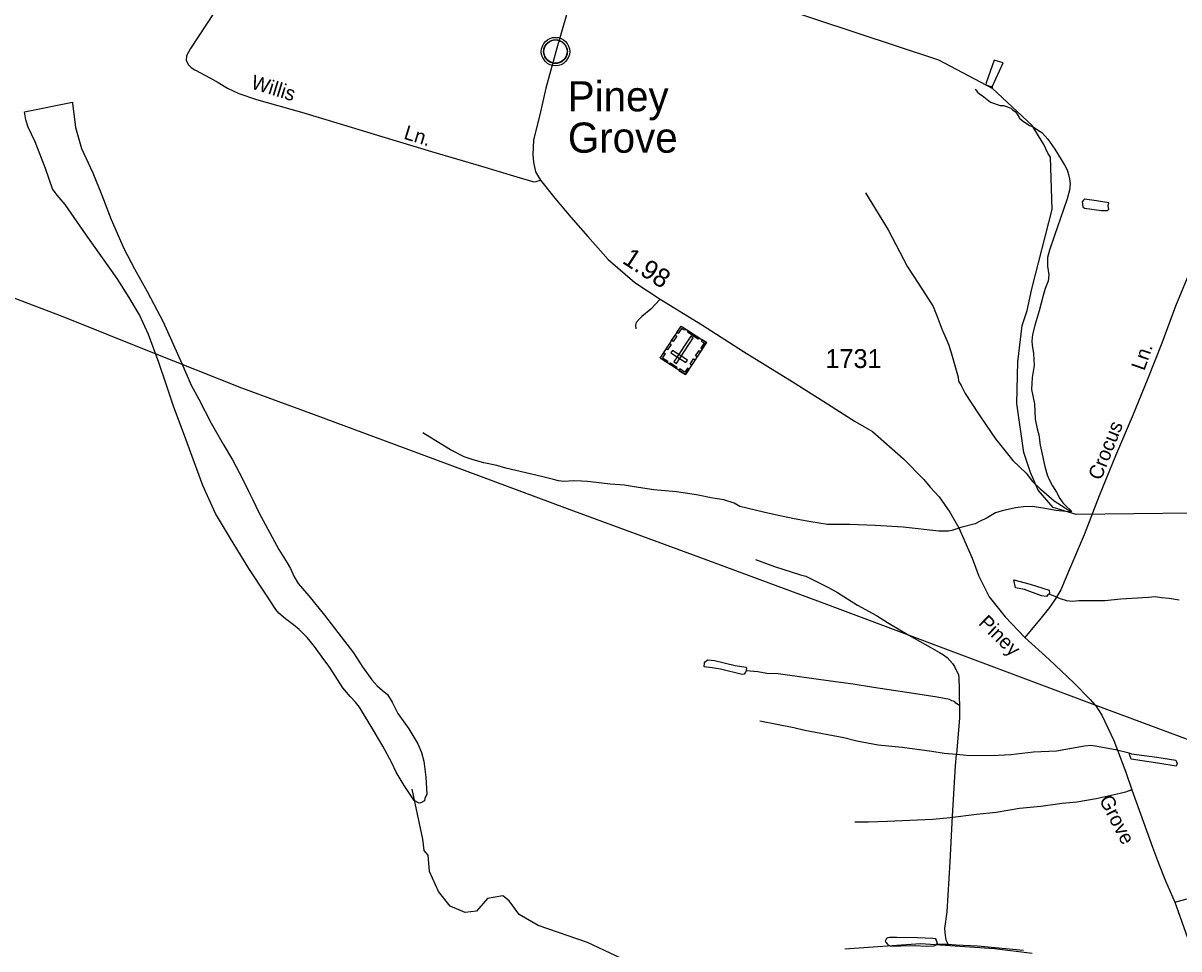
# Model space of a CAD drawing. Extents: x 2206922 to 2357709, y 510027 to 673830.
# Drawn here: x 2336184 to 2343846, y 542251 to 548390 of the extents above; entities that cross this region are included whole.
import ezdxf

# ---------------------------------------------------------------- set-up
doc = ezdxf.new("R2010")
doc.units = 0
for name, color, linetype in [('Exist Civil Demographics Community CELL', 7, 'Continuous'), ('Exist Civil Demographics Community Label', 7, 'Continuous'), ('Exist Cultural Cemetery CELL', 7, 'Continuous'), ('Exist Hydrographic Creek Single Shore', 7, 'Continuous'), ('Exist Hydrographic Misc Water Feature', 7, 'Continuous'), ('Exist Road Non-System Type 51', 7, 'Continuous'), ('Exist Road Non-System Type 51 Label', 7, 'Continuous'), ('Exist Road Secondary Mileage Hundredths English Label', 7, 'Continuous'), ('Exist Road Secondary Type 51 Attributed', 7, 'Continuous'), ('Exist Road Secondary Type 51 Label', 7, 'Continuous'), ('Exist Road Secondary Type 51 Number Label', 7, 'Continuous'), ('Exist Utilities Electrical Transmission Line', 7, 'Continuous')]:
    doc.layers.add(name, color=color, linetype=linetype)

msp = doc.modelspace()

# ---------------------------------------------------------------- linework, layer by layer
at = {"layer": 'Exist Civil Demographics Community CELL'}
msp.add_lwpolyline([(2339635.4, 548214), (2339636.4, 548219.5), (2339638.2, 548226.1), (2339641.1, 548233.3), (2339644, 548239.1), (2339647.4, 548244.8), (2339651.1, 548249.9), (2339655.1, 548254.3), (2339659.7, 548258.9), (2339665.2, 548263.5), (2339670.6, 548267.1), (2339675.5, 548270), (2339680.6, 548272.5), (2339686, 548274.7), (2339691.7, 548276.6), (2339696, 548277.7), (2339700.9, 548278.5), (2339705, 548279.2), (2339711.3, 548279.4), (2339715.8, 548279.3), (2339721.4, 548279.1), (2339726.3, 548278.3), (2339731.3, 548277.4), (2339736.3, 548275.9), (2339741.4, 548274), (2339748.1, 548271.1), (2339754.3, 548267.6), (2339759.4, 548264.1), (2339764.6, 548260), (2339767.9, 548256.9), (2339772, 548252.5), (2339775.9, 548247.8), (2339778.9, 548243.2), (2339782.1, 548238.2), (2339784.5, 548233.1), (2339786.6, 548228), (2339788.1, 548223), (2339789.4, 548218.4), (2339790.5, 548212.4), (2339791.1, 548207.7), (2339791.4, 548201.7), (2339791.2, 548195.9), (2339790.6, 548190.2), (2339789.7, 548184.7), (2339788, 548178.6), (2339786.2, 548172.7), (2339783.9, 548167.7), (2339780.7, 548161.7), (2339777.4, 548156.4), (2339774, 548151.7), (2339769.8, 548146.9), (2339764.5, 548142), (2339759.5, 548137.8), (2339754.4, 548134.4), (2339750.1, 548131.9), (2339743.3, 548128.6), (2339736.2, 548125.9), (2339730.2, 548124.5), (2339723.6, 548123.2), (2339719.2, 548122.7), (2339714.7, 548122.4), (2339709.1, 548122.4), (2339704.8, 548122.9), (2339699.2, 548123.6), (2339693.3, 548124.9), (2339688.7, 548126.2), (2339683.5, 548128.1), (2339678.9, 548130.1), (2339675, 548132.3), (2339668.2, 548136.4), (2339662.6, 548140.6), (2339657.7, 548145.1), (2339653.2, 548150), (2339650.1, 548154), (2339647.1, 548158.1), (2339643, 548165.2), (2339641.3, 548168.8), (2339639.5, 548172.8), (2339637, 548181), (2339635.4, 548188), (2339634.7, 548193.2), (2339634.4, 548199.5), (2339634.4, 548204.2), (2339634.9, 548210.7)], close=True, dxfattribs=at)
for centre, radius in [((2339713, 548201.5), 94.3), ((2339712.8, 548201.8), 76.7)]:
    msp.add_circle(centre, radius, dxfattribs=at)
at = {"layer": 'Exist Cultural Cemetery CELL'}
for points in [[(2340573.9, 546059.4), (2340407.1, 546168.1), (2340546.2, 546381.4), (2340712.9, 546272.6)], [(2340516.2, 546314.6), (2340492.6, 546278.4), (2340483, 546284.6), (2340506.7, 546320.9)], [(2340498.5, 546143.4), (2340514.2, 546133.2), (2340625, 546303.1), (2340609.3, 546313.3)], [(2340573.9, 546363.3), (2340567.7, 546353.7), (2340549.2, 546365.7), (2340527.2, 546331.8), (2340517.8, 546337.9), (2340546.2, 546381.4)], [(2340658.5, 546294.4), (2340587.5, 546340.8), (2340593.7, 546350.3), (2340664.8, 546304)], [(2340480.2, 546259.4), (2340456.5, 546223.1), (2340447, 546229.4), (2340470.7, 546265.6)], [(2340685.2, 546290.7), (2340678.9, 546281), (2340697.4, 546269), (2340675.3, 546235.2), (2340684.6, 546229.1), (2340713, 546272.6)], [(2340430.7, 546204.5), (2340440.2, 546198.3), (2340422.6, 546171.3), (2340456.6, 546149.1), (2340450.5, 546139.8), (2340407.1, 546168.2)], [(2340576.9, 546138.6), (2340587.1, 546154.3), (2340488.4, 546218.6), (2340478.2, 546203)], [(2340638, 546157.7), (2340614.4, 546121.5), (2340604.9, 546127.7), (2340628.5, 546164)], [(2340674.8, 546214), (2340651.1, 546177.8), (2340641.6, 546184), (2340665.2, 546220.3)], [(2340511.8, 546099.8), (2340468.4, 546128.1), (2340474.6, 546137.7), (2340518.1, 546109.4)], [(2340597.5, 546095.6), (2340588, 546101.8), (2340570.4, 546074.9), (2340536.5, 546097), (2340530.4, 546087.7), (2340573.9, 546059.4)]]:
    msp.add_lwpolyline(points, close=True, dxfattribs=at)
at = {"layer": 'Exist Hydrographic Creek Single Shore'}
for points in [[(2340300.8, 542116.1), (2339925, 542294.5), (2339597.9, 542406.1), (2339471.8, 542479.8), (2339405, 542568.9), (2339362.9, 542603.3), (2339262.9, 542586.2), (2339188.9, 542501.2), (2339114, 542491.6), (2339013.9, 542533.5), (2338937.9, 542632.1), (2338878, 542764.3), (2338867.9, 542872.2), (2338842.9, 542904), (2338833.9, 542979.1), (2338763, 543311)], [(2342874, 542219.8), (2342623.9, 542252.4), (2342132, 542285.1), (2341632, 542248.5)]]:
    msp.add_lwpolyline(points, dxfattribs=at)
at = {"layer": 'Exist Hydrographic Misc Water Feature'}
for p, q in [((2342607.5, 547967.6), (2342607.3, 547954.2)), ((2343136.9, 545151.6), (2343131, 545151.7)), ((2343532.1, 543545.2), (2343516.3, 543549.2))]:
    msp.add_line(p, q, dxfattribs=at)
for points in [[(2342609.9, 547957.2), (2342255, 548144.7), (2341159, 548507.4), (2341099.9, 548570.7), (2341106.9, 548679.2), (2341048.9, 548722.9), (2340529.9, 548905.4), (2339693.9, 549170.3)], [(2342607.5, 547967.6), (2342681.5, 548126.4), (2342621, 548145.6), (2342568.7, 547994.9)], [(2342568.7, 547994.9), (2342565, 547981.2), (2342607.5, 547967.6)], [(2342495.3, 547952.8), (2342499.4, 547948.9), (2342509.5, 547932.8), (2342523.6, 547921), (2342541.7, 547909.4), (2342596.6, 547866.2), (2342660.6, 547844.8), (2342682.3, 547843.2), (2342710.4, 547835.3), (2342730.9, 547825.8), (2342742.8, 547815.8), (2342760.9, 547804.2), (2342773.2, 547786.1), (2342789.8, 547760.5), (2342805.8, 547744.7), (2342856, 547711.2), (2342880.2, 547703.5), (2342914.6, 547678.1), (2342937, 547664.2), (2342956.7, 547642.5), (2342977.4, 547620.8), (2343023.7, 547555.4), (2343088.9, 547446.3), (2343105.6, 547416.2), (2343114, 547386.5), (2343120.3, 547356.8), (2343124.8, 547324.9), (2343121.1, 547282.5), (2343103.9, 547224.2), (2343080.7, 547154.3), (2343020.7, 546981.7), (2342988.1, 546885.2), (2342974.3, 546837), (2342974.9, 546779.3), (2342984, 546721.2), (2342978.2, 546679.1), (2342968.8, 546652.9), (2342958.7, 546630.9), (2342945.6, 546585), (2342918.7, 546482.4), (2342893.9, 546394.1), (2342874.5, 546326.1), (2342871, 546282), (2342873.6, 546254), (2342882.2, 546198.4), (2342887, 546120.2), (2342874, 546040.3), (2342869.3, 545960.3), (2342888.2, 545864.6), (2342893.7, 545764.4), (2342906.2, 545698.9), (2342916.9, 545660.8), (2342925.5, 545590.9), (2342940.3, 545531.1), (2342957.3, 545449.5), (2342972.3, 545395.7), (2342986, 545364.1), (2343008.8, 545322.1), (2343033.4, 545280.7), (2343055.7, 545238.8), (2343076.2, 545209), (2343100.4, 545185.5), (2343124.8, 545163.6), (2343136.9, 545151.6)], [(2343930.1, 545140.6), (2343164, 545132.6), (2343013.1, 545179), (2342912, 545293.1), (2342860.9, 545409.2), (2342817, 545542), (2342771.9, 545868.3), (2342777.1, 546144.2), (2342807, 546385), (2342839, 546484.7), (2342871, 546627.1), (2343005.9, 547154.3), (2342994, 547501.7), (2342977, 547527.3), (2342950.9, 547585.3), (2342874, 547710.2), (2342609.9, 547957.2)], [(2338824.1, 543222.9), (2338814.4, 543218.6), (2338804.2, 543220.6), (2338775.7, 543234.2), (2338708.8, 543335.5), (2338655.7, 543422.6), (2338627.4, 543484.4), (2338567.7, 543595.6), (2338510.7, 543692.5), (2338412.5, 543853.7), (2338386.3, 543887.2), (2338351.8, 543924.9), (2338303, 543982.1), (2338215.9, 544116.9), (2338167.1, 544186.2), (2338115.6, 544255.6), (2338065.6, 544317.1), (2338012.9, 544368.4), (2337976.4, 544399.8), (2337923.9, 544439.3), (2337879.6, 544476.8), (2337859.3, 544502.6), (2337791.8, 544603.6), (2337680.1, 544774.1), (2337551.5, 544982.8), (2337459.9, 545139.3), (2337375.4, 545324.3), (2337247.2, 545672.5), (2337183.4, 545843.9), (2337131.2, 545996.9), (2337083.6, 546140.3), (2337015.3, 546325.3), (2336954.4, 546456.6), (2336886.3, 546571.8), (2336807.4, 546696.8), (2336601.7, 546986.1), (2336463.3, 547186.6), (2336408.3, 547250), (2336396.5, 547267.6), (2336378, 547291.4), (2336332.9, 547426.8), (2336262.6, 547602), (2336217, 547699.2), (2336200.8, 547749.1), (2336191.8, 547802.8), (2336510.3, 547866.4)], [(2336510.3, 547866.4), (2336511.5, 547858.5), (2336531.4, 547697), (2336571, 547559.7), (2336646.6, 547396.6), (2336704.6, 547249.2), (2336768.2, 547088), (2336852.9, 546891.1), (2336922.4, 546760.3), (2337006.1, 546609.4), (2337112.5, 546408.8), (2337236.1, 546132.4), (2337297.2, 545989), (2337348.5, 545895.7), (2337430.5, 545736.9), (2337510.1, 545597.7), (2337571.2, 545494.8), (2337638.9, 545367.4), (2337677.6, 545286.2), (2337706.3, 545228.4), (2337747.1, 545144.8), (2337878.4, 544898.7), (2337933.1, 544811.4), (2337955.7, 544773.6), (2337978.4, 544723.9), (2338006.7, 544674.2), (2338077.9, 544593), (2338181.4, 544464.3), (2338269, 544349.7), (2338374.6, 544215), (2338433.4, 544121.9), (2338494.5, 544034.4), (2338530.8, 543994.9), (2338563.2, 543967.3), (2338599.5, 543937.9), (2338630.1, 543888.3), (2338667.2, 543812.6), (2338740.2, 543709.5), (2338801.3, 543610.3), (2338824.1, 543552.6), (2338839, 543496.8), (2338854.2, 543389), (2338859.3, 543277.2), (2338847.4, 543248.9), (2338844, 543232.8), (2338824.1, 543222.9)], [(2341767.8, 547264.2), (2341918.9, 547020.1), (2342047.5, 546774), (2342117, 546664.7), (2342166, 546591.6), (2342217.1, 546510.1), (2342243.9, 546444.4), (2342276.5, 546356.8), (2342303.6, 546297.2), (2342320, 546255.4), (2342338.5, 546197.8), (2342373.9, 546074.1), (2342382.7, 546042.4), (2342384.8, 546016.5), (2342403.2, 545986.6), (2342427.9, 545935), (2342517.1, 545799.9), (2342568.3, 545724.9), (2342629.2, 545633.4), (2342708.4, 545534.4), (2342745.1, 545489.1), (2342834.1, 545406), (2342874.5, 545350.4), (2342925.3, 545301), (2342949.3, 545281.6), (2343018.2, 545222.2), (2343066.4, 545191), (2343106.8, 545165.5), (2343131, 545151.7)], [(2343382.2, 547197.8), (2343300.1, 547211), (2343220, 547221.8), (2343212.2, 547215.7), (2343204, 547205.5), (2343208.7, 547171.6), (2343220.4, 547163.7), (2343333, 547147.2), (2343368.6, 547147.5), (2343372.9, 547147.7), (2343380.7, 547155.9), (2343376.2, 547179.6), (2343382.2, 547197.8)], [(2343131, 545151.7), (2343120.7, 545149.6), (2343028.9, 545158.5), (2342946.6, 545173.3), (2342872.4, 545184.5), (2342814.6, 545181.8), (2342762.5, 545175.5), (2342673.1, 545156.1), (2342629.2, 545143.6), (2342573.8, 545109), (2342523.8, 545084.5), (2342494.3, 545070.2), (2342400.4, 545045), (2342340.7, 545026.4), (2342318.8, 545022), (2342254.8, 545021.1), (2342016.7, 545048.4), (2341832.2, 545058.3), (2341664.4, 545066.1), (2341516.4, 545066.4), (2341406.7, 545083), (2341296.2, 545103.6), (2341179.9, 545128.4), (2341091.7, 545147.4), (2340935.3, 545185.5), (2340897.1, 545206.6), (2340828.9, 545229.9), (2340755, 545241), (2340646.6, 545261.7), (2340514.5, 545282), (2340364.4, 545294.5), (2340234.2, 545314.8), (2340170.2, 545326.1), (2340076.1, 545332.9), (2339983.6, 545343.6), (2339924.2, 545350.9), (2339885.6, 545352.7), (2339831.9, 545353.9), (2339768.1, 545351.3), (2339733.9, 545354.8), (2339699.8, 545364.4), (2339619.7, 545383.4), (2339383, 545438.4), (2339323.2, 545455.6), (2339238.7, 545474.7), (2339166.7, 545493.6), (2339106.4, 545514.9), (2339016.2, 545560.1), (2338878.8, 545644.4), (2338832.7, 545673.6)], [(2341039.9, 544832.8), (2341164.3, 544786.1), (2341336.8, 544732.2), (2341372.7, 544722.7), (2341407.1, 544705.4), (2341457.3, 544680), (2341521.9, 544646.7), (2341582.2, 544615.4), (2341714.7, 544531), (2341841.4, 544462.4), (2341914.4, 544415.4), (2342055.1, 544331.4), (2342195.9, 544251), (2342258.5, 544217.7), (2342284.7, 544201.9), (2342309.1, 544182.4), (2342327, 544164.3), (2342345.4, 544142.9), (2342357.5, 544122.9), (2342371.9, 544095.1), (2342384.2, 544071.4), (2342386.4, 544047.2), (2342389.3, 543977.4), (2342389.7, 543921.4), (2342390.7, 543865.3)], [(2342983.7, 544604.1), (2342977.6, 544598.1), (2342968, 544588.2), (2342935.6, 544593.5), (2342821.1, 544634.2), (2342762.7, 544645.5), (2342750.4, 544699.2), (2342858.9, 544668.7), (2342985, 544630.3), (2342987.4, 544608.4), (2342983.7, 544604.1)], [(2343847.2, 544562.6), (2343781.6, 544573.7), (2343731.4, 544579.2), (2343687.3, 544584.7), (2343643.6, 544582.3), (2343459.7, 544570.2), (2343353.9, 544558.6), (2343181.8, 544558.5), (2343138.2, 544554.1), (2343103.7, 544559.7), (2343059.8, 544573.2), (2343025.8, 544588.9), (2342983.7, 544604.1)], [(2340976.9, 544094.1), (2340972.6, 544086.2), (2340963, 544072.3), (2340950.7, 544070.1), (2340806.3, 544106.4), (2340752.2, 544115.8), (2340698.2, 544121), (2340699.9, 544149.1), (2340708.1, 544156.9), (2340717.9, 544165.1), (2340723.7, 544169.1), (2340767.8, 544163.7), (2340903.9, 544131.4), (2340974.4, 544120.4), (2340978.5, 544114.2), (2340976.9, 544094.1)], [(2342390.7, 543865.3), (2342366.5, 543881.1), (2342360.2, 543888.9), (2342352.4, 543892.9), (2342340.3, 543896.8), (2342324.1, 543904.9), (2342243.7, 543919.8), (2342086.2, 543943.9), (2341821.5, 543984.5), (2341685.4, 544007), (2341536.9, 544026.9), (2341234.7, 544067.5), (2341188.7, 544074.8), (2341114.9, 544077.8), (2341054.6, 544089.3), (2340976.9, 544094.1)], [(2342390.7, 543865.3), (2342391.6, 543781.6), (2342374.1, 543571.3), (2342370.4, 543539.5)], [(2342370.4, 543539.5), (2342290.5, 543546.2), (2342208.4, 543559.3), (2342010.4, 543587.1), (2341851.9, 543603.2), (2341710, 543629.4), (2341623.8, 543650.5), (2341365.5, 543699.1), (2341292.9, 543718.1), (2341068.2, 543761.6)], [(2343516.3, 543549.2), (2343425.6, 543572.1), (2343289.5, 543596.3), (2343261.6, 543600), (2343219.6, 543595.4), (2343034, 543563.3), (2342882.2, 543555.3), (2342730.5, 543537.6), (2342648.5, 543534.5), (2342458.6, 543530.6), (2342414.9, 543536), (2342370.4, 543539.5)], [(2343532.1, 543545.2), (2343700.4, 543521.5), (2343824.3, 543502.8), (2343834.7, 543481), (2343826.5, 543462.8), (2343718.5, 543479.8), (2343528.8, 543509.2), (2343516.3, 543549.2)], [(2342315.7, 542283.3), (2342312, 542291.2), (2342305.2, 542305.1), (2342303.2, 542313.1), (2342298.9, 542341), (2342294.8, 542387), (2342309.1, 542497.2), (2342329.2, 542829.1), (2342343.8, 543131), (2342363.7, 543465.4), (2342370.4, 543539.5)], [(2341903.9, 542296.2), (2341899.6, 542304.1), (2341909.5, 542322.5), (2341917.5, 542326.6), (2341927.5, 542328.7), (2341975.7, 542329.2), (2342113.3, 542326.7), (2342215.4, 542321.9), (2342229.6, 542320.2), (2342237.4, 542308.5), (2342243.9, 542288.4), (2342239.8, 542284.2)], [(2341903.9, 542296.2), (2341912.1, 542284.4), (2341916.2, 542280.5), (2341921.8, 542276.4), (2341931.8, 542272.5), (2342001.8, 542271.3), (2342094, 542274.5), (2342171.9, 542269.7), (2342224.2, 542272.3), (2342235.9, 542278.3), (2342239.8, 542284.2)], [(2342239.8, 542284.2), (2342269.8, 542282.9), (2342311.8, 542283.1), (2342315.7, 542283.3)], [(2342315.7, 542283.3), (2342369.6, 542278), (2342509.7, 542271.6), (2342816.2, 542243.3)]]:
    msp.add_lwpolyline(points, dxfattribs=at)
at = {"layer": 'Exist Road Non-System Type 51'}
for points in [[(2337500.3, 548537), (2337294.1, 548222.5), (2337266.8, 548174.2), (2337265.1, 548142.3), (2337279.5, 548112.5), (2337297.6, 548096.6), (2337321.8, 548081), (2337426.5, 548026.2), (2337476.9, 547996.8), (2337539.3, 547957.8), (2337613.4, 547923.6), (2337729.9, 547884.8), (2338028.1, 547799.2), (2338307, 547715.8), (2338560.7, 547638.8), (2338891.3, 547538.2), (2339223.1, 547442.1), (2339455.9, 547371.1), (2339569, 547337.5), (2339584.8, 547340.4), (2339613.6, 547349.1)], [(2343931.1, 546773), (2343824.1, 546513.8), (2343733.2, 546268.8), (2343639, 546032.8), (2343536.9, 545778.9), (2343424.8, 545520), (2343317, 545256.1), (2343218.6, 544997.3), (2343121.5, 544770.2), (2343064, 544632.7), (2343029.5, 544576.6), (2342987.8, 544515.5), (2342931.8, 544446.4), (2342824, 544317)], [(2340407.7, 546559.5), (2340344.5, 546493.3), (2340285.5, 546444.4), (2340266.8, 546427.2), (2340248.2, 546404.2), (2340243.9, 546386.9), (2340245.3, 546363.9)], [(2343534, 543306.7), (2343490.9, 543290.8), (2343455.7, 543281.5), (2343298.3, 543247), (2343168.9, 543223.3), (2343071.9, 543214.6), (2342929.6, 543195.2), (2342789.5, 543182.3), (2342634.2, 543156.4), (2342504.9, 543141.3), (2342330.2, 543119.7), (2342213.8, 543108.9), (2342011.1, 543100.3), (2341914.1, 543096), (2341789, 543091.7), (2341696.3, 543091.7)]]:
    msp.add_lwpolyline(points, dxfattribs=at)
at = {"layer": 'Exist Road Secondary Type 51 Attributed'}
for points in [[(2339820.4, 548568.2), (2339722.1, 548223.3), (2339648.7, 547958.5), (2339610, 547782.7), (2339567.6, 547616.6), (2339561.8, 547517.3), (2339566.1, 547468.4), (2339581.4, 547404.5), (2339593.4, 547382.1), (2339613.6, 547349.1), (2339707.7, 547230.4), (2339814.1, 547103.8), (2339927.6, 546975.8), (2340061.3, 546823.4), (2340239.5, 546669.5), (2340407.7, 546559.5), (2340686.6, 546386.2), (2340959.7, 546213.6), (2341281.6, 546013), (2341515.9, 545865.6), (2341699.9, 545747.6), (2341813.5, 545681.5), (2342020.5, 545501.7), (2342155.6, 545362.9), (2342197.3, 545312.6), (2342256.2, 545247.9), (2342328.1, 545146.5), (2342387, 545042.9), (2342474.7, 544841.6), (2342519.2, 544722.2), (2342586.8, 544586.3), (2342694.6, 544452.5), (2342824, 544317), (2342984.6, 544170.9), (2343148.8, 544015), (2343257.9, 543904.2), (2343288.4, 543870.2), (2343294, 543864), (2343334.2, 543802.1), (2343413.3, 543633.9), (2343493.8, 543423.9), (2343534, 543306.7), (2343611.6, 543092.4), (2343670.6, 542926.3), (2343710.8, 542819.8), (2343756.8, 542703.4), (2343818.6, 542561.7)], [(2343818.6, 542561.7), (2344433.8, 542729.2), (2344777.4, 542822), (2345008.8, 542879.5), (2345243.1, 542916.2), (2345717.2, 542967.1), (2345839.6, 542980.2), (2346237.8, 542999.6), (2346600, 543015.4), (2346923.4, 543026.2), (2347157.7, 543037.7), (2347268.4, 543037), (2347315.4, 543034.2)], [(2343818.6, 542561.7), (2343840.2, 542498.4), (2343889.1, 542363.2), (2343935, 542232.7), (2343942.2, 542212.2), (2344012.8, 542032.5), (2344083.2, 541845.6), (2344162.5, 541640.2), (2344201.4, 541534.3)]]:
    msp.add_lwpolyline(points, dxfattribs=at)
at = {"layer": 'Exist Utilities Electrical Transmission Line'}
for points in [[(2335962.2, 546627.3), (2336446.3, 546445.1), (2337030.9, 546210.4), (2337631.5, 545971.8), (2338113.3, 545795.5), (2338916.7, 545495.4), (2339790.2, 545171.9), (2340667.6, 544848.7), (2341509, 544536.9), (2342810.3, 544048.8), (2343288.4, 543870.2)], [(2343288.4, 543870.2), (2343675.8, 543725.4), (2344529.2, 543407.7), (2345396.6, 543086.3), (2345717.2, 542967.1)]]:
    msp.add_lwpolyline(points, dxfattribs=at)

# ---------------------------------------------------------------- texts
at = {"layer": 'Exist Civil Demographics Community Label'}
for s, p in [('Piney', (2339794.2, 547805.1)), ('Grove', (2339794.8, 547530.9))]:
    msp.add_text(s, height=200, dxfattribs=at).set_placement(p)
at = {"layer": 'Exist Road Non-System Type 51 Label'}
for s, rotation, p in [('Willis', 342.89027, (2337688.1, 547958.3)), ('Ln.', 342.89027, (2338701.2, 547624.6)), ('Ln.', 71.09668, (2343616.8, 546080.8)), ('Crocus', 68.32582, (2343328.5, 545353.1))]:
    msp.add_text(s, height=95, rotation=rotation, dxfattribs=at).set_placement(p)
at = {"layer": 'Exist Road Secondary Mileage Hundredths English Label'}
msp.add_text('1.98', height=125, rotation=326.80687, dxfattribs=at).set_placement((2340149, 546803.4))
at = {"layer": 'Exist Road Secondary Type 51 Label'}
for s, rotation, p in [('Piney', 315.68195, (2342511.4, 544406.3)), ('Grove', 297.24462, (2343314.5, 543241.3))]:
    msp.add_text(s, height=95, rotation=rotation, dxfattribs=at).set_placement(p)
at = {"layer": 'Exist Road Secondary Type 51 Number Label'}
msp.add_text('1731', height=125, dxfattribs=at).set_placement((2341502.5, 546103.4))

doc.saveas('drawing.dxf')
